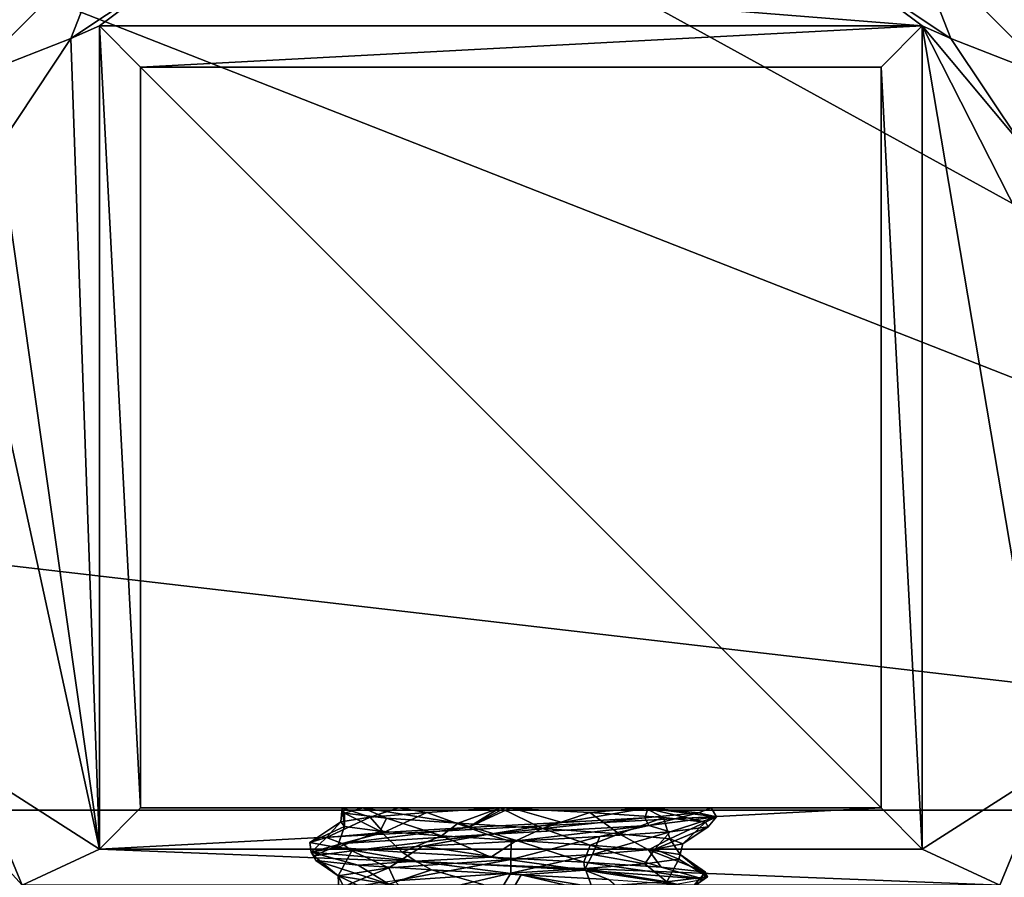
# Model space of a CAD drawing. Header units: millimetres. Extents: x -108 to 108, y -64 to 45.
# Tile 386 of 422: x 54 to 66, y -5 to 5. Entities that reach past the tile are written whole.
import ezdxf

# ---------------------------------------------------------------- set-up
doc = ezdxf.new("R2010")
doc.units = ezdxf.units.MM
doc.header["$LTSCALE"] = 65.185185
for name, color, linetype in [('1', 7, 'CONTINUOUS'), ('2', 7, 'CONTINUOUS'), ('3632', 7, 'CONTINUOUS'), ('3640', 7, 'CONTINUOUS'), ('3650', 7, 'CONTINUOUS'), ('3675', 7, 'CONTINUOUS'), ('3676', 7, 'CONTINUOUS'), ('3677', 7, 'CONTINUOUS'), ('3678', 7, 'CONTINUOUS'), ('3679', 7, 'CONTINUOUS'), ('3680', 7, 'CONTINUOUS'), ('3681', 7, 'CONTINUOUS'), ('3682', 7, 'CONTINUOUS'), ('3683', 7, 'CONTINUOUS'), ('3689', 7, 'CONTINUOUS'), ('3690', 7, 'CONTINUOUS'), ('3691', 7, 'CONTINUOUS'), ('3694', 7, 'CONTINUOUS'), ('3925', 7, 'CONTINUOUS'), ('3926', 7, 'CONTINUOUS'), ('3927', 7, 'CONTINUOUS'), ('3985', 7, 'CONTINUOUS'), ('3988', 7, 'CONTINUOUS')]:
    doc.layers.add(name, color=color, linetype=linetype)

msp = doc.modelspace()

# ---------------------------------------------------------------- linework, layer by layer
at = {"layer": '1', "linetype": 'CONTINUOUS'}
for points in [[(86, -45, 2), (49.625, -17.97, 2), (-39.55, 7.5, 2), (86, -45, 2)], [(-39.55, 3.752, 2), (86, -45, 2), (-39.55, 7.5, 2), (-39.55, 3.752, 2)], [(86, -45, 2), (-39.55, 3.752, 2), (-39.596, 3.382, 2), (86, -45, 2)], [(-39.733, 3.034, 2), (86, -45, 2), (-39.596, 3.382, 2), (-39.733, 3.034, 2)], [(-43.379, -1.925, 2), (86, -45, 2), (-39.733, 3.034, 2), (-43.379, -1.925, 2)], [(-48.216, -5.763, 2), (86, -45, 2), (-43.379, -1.925, 2), (-48.216, -5.763, 2)]]:
    msp.add_3dface(points, dxfattribs=at)
at = {"layer": '2', "linetype": 'CONTINUOUS'}
for points in [[(-55.885, 5.663), (86, 45), (-53.343, 2.163), (-55.885, 5.663)], [(-53.343, 2.163), (86, 45), (-53.343, -2.163), (-53.343, 2.163)], [(-53.343, -2.163), (86, 45), (49.625, 17.97), (-53.343, -2.163)]]:
    msp.add_3dface(points, dxfattribs=at)
at = {"layer": '3632', "color": 7, "linetype": 'CONTINUOUS'}
for points in [[(54.653, 4.847, 50.5), (55.963, 5.721, 50.5), (55, 5, 50.5), (54.653, 4.847, 50.5)], [(55, 5, 50.5), (55.963, 5.721, 50.5), (65, 5, 50.5), (55, 5, 50.5)], [(55.963, 5.721, 50.5), (64.037, 5.721, 50.5), (65, 5, 50.5), (55.963, 5.721, 50.5)], [(64.037, 5.721, 50.5), (65.347, 4.847, 50.5), (65, 5, 50.5), (64.037, 5.721, 50.5)], [(55, -5, 50.5), (54.653, 4.847, 50.5), (55, 5, 50.5), (55, -5, 50.5)], [(66.526, 2, 50.5), (66.526, -4.027, 50.5), (65, 5, 50.5), (66.526, 2, 50.5)], [(65, 5, 50.5), (66.526, -4.027, 50.5), (65, -5, 50.5), (65, 5, 50.5)], [(66.221, 3.537, 50.5), (66.526, 2, 50.5), (65, 5, 50.5), (66.221, 3.537, 50.5)], [(65.347, 4.847, 50.5), (66.221, 3.537, 50.5), (65, 5, 50.5), (65.347, 4.847, 50.5)], [(53.779, 3.537, 50.5), (54.653, 4.847, 50.5), (55, -5, 50.5), (53.779, 3.537, 50.5)], [(53.474, 2, 50.5), (53.779, 3.537, 50.5), (55, -5, 50.5), (53.474, 2, 50.5)], [(53.474, -4.027, 50.5), (53.474, 2, 50.5), (55, -5, 50.5), (53.474, -4.027, 50.5)], [(54.06, -5.441, 50.5), (53.474, -4.027, 50.5), (55, -5, 50.5), (54.06, -5.441, 50.5)], [(66.526, -4.027, 50.5), (65.941, -5.44, 50.5), (65, -5, 50.5), (66.526, -4.027, 50.5)], [(65.941, -5.44, 50.5), (54.06, -5.441, 50.5), (55, -5, 50.5), (65.941, -5.44, 50.5)], [(65.941, -5.44, 50.5), (55, -5, 50.5), (65, -5, 50.5), (65.941, -5.44, 50.5)]]:
    msp.add_3dface(points, dxfattribs=at)
at = {"layer": '3640', "color": 7, "linetype": 'CONTINUOUS'}
for points in [[(54.951, 18.835, 65.5), (79.5, -4.528, 65.5), (60, 19.5, 65.5), (54.951, 18.835, 65.5)], [(60, 19.5, 65.5), (79.5, -4.528, 65.5), (65.049, 18.835, 65.5), (60, 19.5, 65.5)], [(50.246, 16.885, 65.5), (79.5, -4.528, 65.5), (54.951, 18.835, 65.5), (50.246, 16.885, 65.5)], [(65.049, 18.835, 65.5), (79.5, -4.528, 65.5), (69.754, 16.885, 65.5), (65.049, 18.835, 65.5)], [(46.206, 13.784, 65.5), (79.5, -4.528, 65.5), (50.246, 16.885, 65.5), (46.206, 13.784, 65.5)], [(43.108, 9.741, 65.5), (79.5, -4.528, 65.5), (46.206, 13.784, 65.5), (43.108, 9.741, 65.5)], [(40.5, 0, 65.5), (79.5, -4.528, 65.5), (43.108, 9.741, 65.5), (40.5, 0, 65.5)], [(40.5, -4.528, 65.5), (79.5, -4.528, 65.5), (40.5, 0, 65.5), (40.5, -4.528, 65.5)]]:
    msp.add_3dface(points, dxfattribs=at)
at = {"layer": '3650', "color": 7, "linetype": 'CONTINUOUS'}
for points in [[(79.5, -4.528, 65.5), (40.5, -4.528, 65.5), (40.5, -24.107, 66.783), (79.5, -4.528, 65.5)], [(79.5, -4.528, 65.5), (40.5, -24.107, 66.783), (79.5, -24.107, 66.783), (79.5, -4.528, 65.5)]]:
    msp.add_3dface(points, dxfattribs=at)
at = {"layer": '3675', "color": 7, "linetype": 'CONTINUOUS'}
for points in [[(64.5, 4.5, 63.5), (64.5, 4.5, 51), (64.5, -4.5, 63.5), (64.5, 4.5, 63.5)], [(64.5, -4.5, 63.5), (64.5, 4.5, 51), (64.5, -4.5, 51), (64.5, -4.5, 63.5)]]:
    msp.add_3dface(points, dxfattribs=at)
at = {"layer": '3676', "color": 7, "linetype": 'CONTINUOUS'}
for points in [[(55.5, -4.5, 63.5), (64.5, -4.5, 63.5), (61.668, -4.5, 59.05), (55.5, -4.5, 63.5)], [(64.5, -4.5, 51), (55.5, -4.5, 51), (58.2, -4.5, 56.109), (64.5, -4.5, 51)], [(55.5, -4.5, 51), (55.5, -4.5, 63.5), (58.2, -4.5, 56.109), (55.5, -4.5, 51)], [(58.2, -4.5, 56.109), (55.5, -4.5, 63.5), (57.95, -4.5, 57.954), (58.2, -4.5, 56.109)], [(57.95, -4.5, 57.954), (55.5, -4.5, 63.5), (58.634, -4.5, 59.095), (57.95, -4.5, 57.954)], [(58.634, -4.5, 59.095), (55.5, -4.5, 63.5), (59.866, -4.5, 59.596), (58.634, -4.5, 59.095)], [(59.866, -4.5, 59.596), (55.5, -4.5, 63.5), (59.932, -4.5, 59.6), (59.866, -4.5, 59.596)], [(59.932, -4.5, 59.6), (55.5, -4.5, 63.5), (59.999, -4.5, 59.601), (59.932, -4.5, 59.6)], [(59.999, -4.5, 59.601), (55.5, -4.5, 63.5), (61.668, -4.5, 59.05), (59.999, -4.5, 59.601)], [(59.869, -4.5, 55.057), (64.5, -4.5, 51), (58.2, -4.5, 56.109), (59.869, -4.5, 55.057)], [(64.5, -4.5, 51), (59.869, -4.5, 55.057), (61.626, -4.5, 55.601), (64.5, -4.5, 51)], [(62.434, -4.5, 57.254), (64.5, -4.5, 51), (61.626, -4.5, 55.601), (62.434, -4.5, 57.254)], [(61.668, -4.5, 59.05), (64.5, -4.5, 63.5), (62.434, -4.5, 57.254), (61.668, -4.5, 59.05)], [(64.5, -4.5, 63.5), (64.5, -4.5, 51), (62.434, -4.5, 57.254), (64.5, -4.5, 63.5)]]:
    msp.add_3dface(points, dxfattribs=at)
at = {"layer": '3677', "color": 7, "linetype": 'CONTINUOUS'}
for points in [[(55.5, -4.5, 63.5), (55.5, -4.5, 51), (55.5, 4.5, 63.5), (55.5, -4.5, 63.5)], [(55.5, 4.5, 63.5), (55.5, -4.5, 51), (55.5, 4.5, 51), (55.5, 4.5, 63.5)]]:
    msp.add_3dface(points, dxfattribs=at)
at = {"layer": '3678', "color": 7, "linetype": 'CONTINUOUS'}
for points in [[(64.5, 4.5, 51), (64.5, 4.5, 63.5), (55.5, 4.5, 51), (64.5, 4.5, 51)], [(64.5, 4.5, 63.5), (55.5, 4.5, 63.5), (55.5, 4.5, 51), (64.5, 4.5, 63.5)]]:
    msp.add_3dface(points, dxfattribs=at)
at = {"layer": '3679', "color": 7, "linetype": 'CONTINUOUS'}
for points in [[(64.5, 4.5, 63.5), (64.5, -4.5, 63.5), (55.5, 4.5, 63.5), (64.5, 4.5, 63.5)], [(64.5, -4.5, 63.5), (55.5, -4.5, 63.5), (55.5, 4.5, 63.5), (64.5, -4.5, 63.5)]]:
    msp.add_3dface(points, dxfattribs=at)
at = {"layer": '3680', "color": 7, "linetype": 'CONTINUOUS'}
for points in [[(65, 5, 50.5), (65, -5, 50.5), (64.5, 4.5, 51), (65, 5, 50.5)], [(64.5, 4.5, 51), (65, -5, 50.5), (64.5, -4.5, 51), (64.5, 4.5, 51)]]:
    msp.add_3dface(points, dxfattribs=at)
at = {"layer": '3681', "color": 7, "linetype": 'CONTINUOUS'}
for points in [[(65, -5, 50.5), (55, -5, 50.5), (64.5, -4.5, 51), (65, -5, 50.5)], [(64.5, -4.5, 51), (55, -5, 50.5), (55.5, -4.5, 51), (64.5, -4.5, 51)]]:
    msp.add_3dface(points, dxfattribs=at)
at = {"layer": '3682', "color": 7, "linetype": 'CONTINUOUS'}
for points in [[(55, -5, 50.5), (55, 5, 50.5), (55.5, -4.5, 51), (55, -5, 50.5)], [(55.5, -4.5, 51), (55, 5, 50.5), (55.5, 4.5, 51), (55.5, -4.5, 51)]]:
    msp.add_3dface(points, dxfattribs=at)
at = {"layer": '3683', "color": 7, "linetype": 'CONTINUOUS'}
for points in [[(55, 5, 50.5), (65, 5, 50.5), (55.5, 4.5, 51), (55, 5, 50.5)], [(65, 5, 50.5), (64.5, 4.5, 51), (55.5, 4.5, 51), (65, 5, 50.5)]]:
    msp.add_3dface(points, dxfattribs=at)
at = {"layer": '3689', "color": 7, "linetype": 'CONTINUOUS'}
for points in [[(55.138, 6.091, 50.784), (54.653, 4.847, 50.5), (53.409, 4.362, 50.784), (55.138, 6.091, 50.784)], [(53.946, 5.554, 51.474), (55.138, 6.091, 50.784), (53.409, 4.362, 50.784), (53.946, 5.554, 51.474)], [(55.963, 5.721, 50.5), (54.653, 4.847, 50.5), (55.138, 6.091, 50.784), (55.963, 5.721, 50.5)], [(54.653, 4.847, 50.5), (53.779, 3.537, 50.5), (53.409, 4.362, 50.784), (54.653, 4.847, 50.5)]]:
    msp.add_3dface(points, dxfattribs=at)
at = {"layer": '3690', "color": 7, "linetype": 'CONTINUOUS'}
for points in [[(65.347, 4.847, 50.5), (64.037, 5.721, 50.5), (64.862, 6.091, 50.784), (65.347, 4.847, 50.5)], [(66.591, 4.362, 50.784), (65.347, 4.847, 50.5), (64.862, 6.091, 50.784), (66.591, 4.362, 50.784)], [(66.054, 5.554, 51.474), (66.591, 4.362, 50.784), (64.862, 6.091, 50.784), (66.054, 5.554, 51.474)], [(66.221, 3.537, 50.5), (65.347, 4.847, 50.5), (66.591, 4.362, 50.784), (66.221, 3.537, 50.5)]]:
    msp.add_3dface(points, dxfattribs=at)
at = {"layer": '3691', "color": 7, "linetype": 'CONTINUOUS'}
for points in [[(53.474, -4.027, 50.5), (54.06, -5.441, 50.5), (52.776, -4.027, 50.784), (53.474, -4.027, 50.5)], [(52.776, -4.027, 50.784), (54.06, -5.441, 50.5), (53.566, -5.934, 50.784), (52.776, -4.027, 50.784)]]:
    msp.add_3dface(points, dxfattribs=at)
at = {"layer": '3694', "color": 7, "linetype": 'CONTINUOUS'}
msp.add_3dface([(65.941, -5.44, 50.5), (66.526, -4.027, 50.5), (66.434, -5.934, 50.784), (65.941, -5.44, 50.5)], dxfattribs=at)
at = {"layer": '3925', "color": 7, "linetype": 'CONTINUOUS'}
for points in [[(59.866, -4.5, 59.596), (59.481, -4.74, 59.891), (58.979, -4.557, 59.335), (59.866, -4.5, 59.596)], [(59.866, -4.5, 59.596), (59.932, -4.5, 59.6), (59.481, -4.74, 59.891), (59.866, -4.5, 59.596)], [(59.932, -4.5, 59.6), (59.999, -4.5, 59.601), (59.481, -4.74, 59.891), (59.932, -4.5, 59.6)], [(59.481, -4.74, 59.891), (59.999, -4.5, 59.601), (60.623, -4.68, 59.866), (59.481, -4.74, 59.891)], [(59.999, -4.5, 59.601), (61.668, -4.5, 59.05), (60.623, -4.68, 59.866), (59.999, -4.5, 59.601)], [(60.623, -4.68, 59.866), (61.668, -4.5, 59.05), (61.63, -4.62, 59.325), (60.623, -4.68, 59.866)], [(61.63, -4.62, 59.325), (61.668, -4.5, 59.05), (62.281, -4.56, 58.386), (61.63, -4.62, 59.325)], [(61.668, -4.5, 59.05), (62.434, -4.5, 57.254), (62.281, -4.56, 58.386), (61.668, -4.5, 59.05)], [(58.452, -4.8, 59.395), (57.76, -4.86, 58.485), (58.289, -4.613, 58.718), (58.452, -4.8, 59.395)], [(58.289, -4.613, 58.718), (57.76, -4.86, 58.485), (57.932, -4.67, 57.864), (58.289, -4.613, 58.718)], [(58.979, -4.557, 59.335), (58.452, -4.8, 59.395), (58.289, -4.613, 58.718), (58.979, -4.557, 59.335)], [(59.481, -4.74, 59.891), (58.452, -4.8, 59.395), (58.979, -4.557, 59.335), (59.481, -4.74, 59.891)], [(57.76, -4.86, 58.485), (57.557, -4.92, 57.361), (57.932, -4.67, 57.864), (57.76, -4.86, 58.485)], [(57.932, -4.67, 57.864), (57.557, -4.92, 57.361), (57.976, -4.726, 56.94), (57.932, -4.67, 57.864)], [(57.557, -4.92, 57.361), (57.887, -4.98, 56.267), (57.976, -4.726, 56.94), (57.557, -4.92, 57.361)], [(57.976, -4.726, 56.94), (57.887, -4.98, 56.267), (58.413, -4.783, 56.125), (57.976, -4.726, 56.94)], [(57.887, -4.98, 56.267), (58.677, -5.04, 55.442), (58.413, -4.783, 56.125), (57.887, -4.98, 56.267)], [(58.413, -4.783, 56.125), (58.677, -5.04, 55.442), (59.158, -4.839, 55.576), (58.413, -4.783, 56.125)], [(58.677, -5.04, 55.442), (59.755, -5.1, 55.065), (59.158, -4.839, 55.576), (58.677, -5.04, 55.442)], [(59.158, -4.839, 55.576), (59.755, -5.1, 55.065), (60.067, -4.896, 55.401), (59.158, -4.839, 55.576)], [(59.755, -5.1, 55.065), (60.887, -5.16, 55.22), (60.067, -4.896, 55.401), (59.755, -5.1, 55.065)], [(60.067, -4.896, 55.401), (60.887, -5.16, 55.22), (60.962, -4.953, 55.634), (60.067, -4.896, 55.401)], [(60.887, -5.16, 55.22), (61.826, -5.22, 55.871), (60.962, -4.953, 55.634), (60.887, -5.16, 55.22)], [(60.962, -4.953, 55.634), (61.826, -5.22, 55.871), (61.671, -5.009, 56.228), (60.962, -4.953, 55.634)], [(61.826, -5.22, 55.871), (62.366, -5.28, 56.878), (61.671, -5.009, 56.228), (61.826, -5.22, 55.871)], [(61.671, -5.009, 56.228), (62.366, -5.28, 56.878), (62.056, -5.066, 57.07), (61.671, -5.009, 56.228)], [(62.041, -5.122, 57.995), (61.894, -5.4, 59.049), (61.63, -5.179, 58.824), (62.041, -5.122, 57.995)], [(62.391, -5.34, 58.02), (61.894, -5.4, 59.049), (62.041, -5.122, 57.995), (62.391, -5.34, 58.02)], [(62.056, -5.066, 57.07), (62.391, -5.34, 58.02), (62.041, -5.122, 57.995), (62.056, -5.066, 57.07)], [(62.366, -5.28, 56.878), (62.391, -5.34, 58.02), (62.056, -5.066, 57.07), (62.366, -5.28, 56.878)], [(60.984, -5.46, 59.74), (60, -5.292, 59.6), (60.903, -5.235, 59.396), (60.984, -5.46, 59.74)], [(61.63, -5.179, 58.824), (61.894, -5.4, 59.049), (60.903, -5.235, 59.396), (61.63, -5.179, 58.824)], [(61.894, -5.4, 59.049), (60.984, -5.46, 59.74), (60.903, -5.235, 59.396), (61.894, -5.4, 59.049)], [(58.591, -5.386, 59.057), (60, -5.292, 59.6), (58.766, -5.58, 59.613), (58.591, -5.386, 59.057)], [(58.766, -5.58, 59.613), (60, -5.292, 59.6), (59.86, -5.52, 59.943), (58.766, -5.58, 59.613)], [(59.86, -5.52, 59.943), (60, -5.292, 59.6), (60.984, -5.46, 59.74), (59.86, -5.52, 59.943)]]:
    msp.add_3dface(points, dxfattribs=at)
at = {"layer": '3926', "color": 7, "linetype": 'CONTINUOUS'}
for points in [[(61.626, -4.5, 55.601), (59.869, -4.5, 55.057), (60.959, -4.558, 55.249), (61.626, -4.5, 55.601)], [(61.853, -4.616, 55.902), (61.626, -4.5, 55.601), (60.959, -4.558, 55.249), (61.853, -4.616, 55.902)], [(62.434, -4.5, 57.254), (61.626, -4.5, 55.601), (62.5, -4.608, 57.466), (62.434, -4.5, 57.254)], [(62.5, -4.608, 57.466), (61.626, -4.5, 55.601), (62.367, -4.674, 56.882), (62.5, -4.608, 57.466)], [(62.367, -4.674, 56.882), (61.626, -4.5, 55.601), (61.853, -4.616, 55.902), (62.367, -4.674, 56.882)], [(62.281, -4.56, 58.386), (62.434, -4.5, 57.254), (62.5, -4.608, 57.466), (62.281, -4.56, 58.386)], [(60.623, -4.68, 59.866), (61.63, -4.62, 59.325), (59.716, -4.824, 59.984), (60.623, -4.68, 59.866)], [(61.63, -4.62, 59.325), (61.677, -4.716, 59.354), (59.716, -4.824, 59.984), (61.63, -4.62, 59.325)], [(61.63, -4.62, 59.325), (62.281, -4.56, 58.386), (61.677, -4.716, 59.354), (61.63, -4.62, 59.325)], [(62.281, -4.56, 58.386), (62.5, -4.608, 57.466), (61.677, -4.716, 59.354), (62.281, -4.56, 58.386)], [(61.677, -4.716, 59.354), (62.5, -4.608, 57.466), (61.938, -4.79, 58.994), (61.677, -4.716, 59.354)], [(61.938, -4.79, 58.994), (62.5, -4.608, 57.466), (62.398, -4.732, 57.988), (61.938, -4.79, 58.994)], [(62.398, -4.732, 57.988), (62.5, -4.608, 57.466), (62.367, -4.674, 56.882), (62.398, -4.732, 57.988)], [(58.452, -4.8, 59.395), (59.481, -4.74, 59.891), (57.948, -4.932, 58.928), (58.452, -4.8, 59.395)], [(59.481, -4.74, 59.891), (59.716, -4.824, 59.984), (57.948, -4.932, 58.928), (59.481, -4.74, 59.891)], [(59.481, -4.74, 59.891), (60.623, -4.68, 59.866), (59.716, -4.824, 59.984), (59.481, -4.74, 59.891)], [(59.716, -4.824, 59.984), (61.677, -4.716, 59.354), (60.004, -4.907, 59.947), (59.716, -4.824, 59.984)], [(60.004, -4.907, 59.947), (61.677, -4.716, 59.354), (61.081, -4.849, 59.695), (60.004, -4.907, 59.947)], [(61.081, -4.849, 59.695), (61.677, -4.716, 59.354), (61.938, -4.79, 58.994), (61.081, -4.849, 59.695)], [(57.557, -4.92, 57.361), (57.76, -4.86, 58.485), (57.572, -5.04, 56.904), (57.557, -4.92, 57.361)], [(57.76, -4.86, 58.485), (57.948, -4.932, 58.928), (57.572, -5.04, 56.904), (57.76, -4.86, 58.485)], [(57.76, -4.86, 58.485), (58.452, -4.8, 59.395), (57.948, -4.932, 58.928), (57.76, -4.86, 58.485)], [(57.948, -4.932, 58.928), (59.716, -4.824, 59.984), (58.067, -5.023, 59), (57.948, -4.932, 58.928)], [(58.067, -5.023, 59), (59.716, -4.824, 59.984), (58.925, -4.965, 59.698), (58.067, -5.023, 59)], [(58.925, -4.965, 59.698), (59.716, -4.824, 59.984), (60.004, -4.907, 59.947), (58.925, -4.965, 59.698)], [(57.887, -4.98, 56.267), (57.557, -4.92, 57.361), (57.572, -5.04, 56.904), (57.887, -4.98, 56.267)], [(57.572, -5.04, 56.904), (57.948, -4.932, 58.928), (57.604, -5.081, 57.995), (57.572, -5.04, 56.904)], [(57.887, -4.98, 56.267), (57.572, -5.04, 56.904), (58.843, -5.149, 55.284), (57.887, -4.98, 56.267)], [(57.604, -5.081, 57.995), (57.948, -4.932, 58.928), (58.067, -5.023, 59), (57.604, -5.081, 57.995)], [(58.677, -5.04, 55.442), (57.887, -4.98, 56.267), (58.843, -5.149, 55.284), (58.677, -5.04, 55.442)], [(58.843, -5.149, 55.284), (57.572, -5.04, 56.904), (58.143, -5.197, 55.907), (58.843, -5.149, 55.284)], [(58.143, -5.197, 55.907), (57.572, -5.04, 56.904), (57.631, -5.139, 56.888), (58.143, -5.197, 55.907)], [(57.631, -5.139, 56.888), (57.572, -5.04, 56.904), (57.604, -5.081, 57.995), (57.631, -5.139, 56.888)], [(59.755, -5.1, 55.065), (58.677, -5.04, 55.442), (58.843, -5.149, 55.284), (59.755, -5.1, 55.065)], [(59.755, -5.1, 55.065), (58.843, -5.149, 55.284), (60.899, -5.257, 55.167), (59.755, -5.1, 55.065)], [(60.887, -5.16, 55.22), (59.755, -5.1, 55.065), (60.899, -5.257, 55.167), (60.887, -5.16, 55.22)], [(59.034, -5.255, 55.252), (58.843, -5.149, 55.284), (58.143, -5.197, 55.907), (59.034, -5.255, 55.252)], [(60.899, -5.257, 55.167), (58.843, -5.149, 55.284), (60.124, -5.313, 55.056), (60.899, -5.257, 55.167)], [(60.124, -5.313, 55.056), (58.843, -5.149, 55.284), (59.034, -5.255, 55.252), (60.124, -5.313, 55.056)], [(61.188, -5.371, 55.361), (60.899, -5.257, 55.167), (60.124, -5.313, 55.056), (61.188, -5.371, 55.361)], [(61.826, -5.22, 55.871), (60.887, -5.16, 55.22), (62.345, -5.365, 56.634), (61.826, -5.22, 55.871)], [(60.887, -5.16, 55.22), (60.899, -5.257, 55.167), (62.345, -5.365, 56.634), (60.887, -5.16, 55.22)], [(62.345, -5.365, 56.634), (60.899, -5.257, 55.167), (62.009, -5.429, 56.103), (62.345, -5.365, 56.634)], [(62.009, -5.429, 56.103), (60.899, -5.257, 55.167), (61.188, -5.371, 55.361), (62.009, -5.429, 56.103)], [(62.366, -5.28, 56.878), (61.826, -5.22, 55.871), (62.345, -5.365, 56.634), (62.366, -5.28, 56.878)], [(61.894, -5.4, 59.049), (62.391, -5.34, 58.02), (62.2, -5.473, 58.688), (61.894, -5.4, 59.049)], [(62.391, -5.34, 58.02), (62.366, -5.28, 56.878), (62.2, -5.473, 58.688), (62.391, -5.34, 58.02)], [(62.366, -5.28, 56.878), (62.345, -5.365, 56.634), (62.2, -5.473, 58.688), (62.366, -5.28, 56.878)]]:
    msp.add_3dface(points, dxfattribs=at)
at = {"layer": '3927', "color": 7, "linetype": 'CONTINUOUS'}
for points in [[(58.2, -4.5, 56.109), (57.95, -4.5, 57.954), (57.979, -4.563, 56.929), (58.2, -4.5, 56.109)], [(58.49, -4.626, 56.041), (58.2, -4.5, 56.109), (57.979, -4.563, 56.929), (58.49, -4.626, 56.041)], [(59.869, -4.5, 55.057), (58.2, -4.5, 56.109), (59.36, -4.688, 55.5), (59.869, -4.5, 55.057)], [(59.36, -4.688, 55.5), (58.2, -4.5, 56.109), (58.49, -4.626, 56.041), (59.36, -4.688, 55.5)], [(60.383, -4.751, 55.435), (59.869, -4.5, 55.057), (59.36, -4.688, 55.5), (60.383, -4.751, 55.435)], [(60.959, -4.558, 55.249), (59.869, -4.5, 55.057), (60.383, -4.751, 55.435), (60.959, -4.558, 55.249)], [(61.315, -4.814, 55.862), (60.959, -4.558, 55.249), (60.383, -4.751, 55.435), (61.315, -4.814, 55.862)], [(61.853, -4.616, 55.902), (60.959, -4.558, 55.249), (61.315, -4.814, 55.862), (61.853, -4.616, 55.902)], [(61.933, -4.877, 56.68), (61.853, -4.616, 55.902), (61.315, -4.814, 55.862), (61.933, -4.877, 56.68)], [(62.367, -4.674, 56.882), (61.853, -4.616, 55.902), (61.933, -4.877, 56.68), (62.367, -4.674, 56.882)], [(61.938, -4.79, 58.994), (62.398, -4.732, 57.988), (61.751, -5.002, 58.659), (61.938, -4.79, 58.994)], [(61.751, -5.002, 58.659), (62.398, -4.732, 57.988), (62.091, -4.939, 57.692), (61.751, -5.002, 58.659)], [(62.091, -4.939, 57.692), (62.367, -4.674, 56.882), (61.933, -4.877, 56.68), (62.091, -4.939, 57.692)], [(62.398, -4.732, 57.988), (62.367, -4.674, 56.882), (62.091, -4.939, 57.692), (62.398, -4.732, 57.988)], [(60.004, -4.907, 59.947), (61.081, -4.849, 59.695), (60, -5.128, 59.6), (60.004, -4.907, 59.947)], [(60, -5.128, 59.6), (61.081, -4.849, 59.695), (60.994, -5.065, 59.35), (60, -5.128, 59.6)], [(61.081, -4.849, 59.695), (61.938, -4.79, 58.994), (60.994, -5.065, 59.35), (61.081, -4.849, 59.695)], [(60.994, -5.065, 59.35), (61.938, -4.79, 58.994), (61.751, -5.002, 58.659), (60.994, -5.065, 59.35)], [(57.604, -5.081, 57.995), (58.067, -5.023, 59), (57.9, -5.328, 57.5), (57.604, -5.081, 57.995)], [(57.9, -5.328, 57.5), (58.067, -5.023, 59), (58.515, -5.228, 58.985), (57.9, -5.328, 57.5)], [(58.067, -5.023, 59), (58.925, -4.965, 59.698), (58.515, -5.228, 58.985), (58.067, -5.023, 59)], [(58.515, -5.228, 58.985), (58.925, -4.965, 59.698), (60, -5.128, 59.6), (58.515, -5.228, 58.985)], [(58.925, -4.965, 59.698), (60.004, -4.907, 59.947), (60, -5.128, 59.6), (58.925, -4.965, 59.698)], [(57.631, -5.139, 56.888), (57.604, -5.081, 57.995), (57.9, -5.328, 57.5), (57.631, -5.139, 56.888)], [(58.143, -5.197, 55.907), (57.631, -5.139, 56.888), (58.515, -5.428, 56.015), (58.143, -5.197, 55.907)], [(58.515, -5.428, 56.015), (57.631, -5.139, 56.888), (57.9, -5.328, 57.5), (58.515, -5.428, 56.015)], [(59.034, -5.255, 55.252), (58.143, -5.197, 55.907), (58.515, -5.428, 56.015), (59.034, -5.255, 55.252)], [(60, -5.528, 55.4), (59.034, -5.255, 55.252), (58.515, -5.428, 56.015), (60, -5.528, 55.4)], [(60.124, -5.313, 55.056), (59.034, -5.255, 55.252), (60, -5.528, 55.4), (60.124, -5.313, 55.056)], [(61.485, -5.628, 56.015), (60.124, -5.313, 55.056), (60, -5.528, 55.4), (61.485, -5.628, 56.015)], [(61.188, -5.371, 55.361), (60.124, -5.313, 55.056), (61.485, -5.628, 56.015), (61.188, -5.371, 55.361)]]:
    msp.add_3dface(points, dxfattribs=at)
at = {"layer": '3985', "color": 7, "linetype": 'CONTINUOUS'}
for points in [[(57.95, -4.5, 57.954), (58.289, -4.613, 58.718), (57.932, -4.67, 57.864), (57.95, -4.5, 57.954)], [(57.95, -4.5, 57.954), (57.932, -4.67, 57.864), (57.976, -4.726, 56.94), (57.95, -4.5, 57.954)], [(57.95, -4.5, 57.954), (58.634, -4.5, 59.095), (58.289, -4.613, 58.718), (57.95, -4.5, 57.954)], [(57.95, -4.5, 57.954), (57.976, -4.726, 56.94), (57.979, -4.563, 56.929), (57.95, -4.5, 57.954)], [(58.634, -4.5, 59.095), (58.979, -4.557, 59.335), (58.289, -4.613, 58.718), (58.634, -4.5, 59.095)], [(58.634, -4.5, 59.095), (59.866, -4.5, 59.596), (58.979, -4.557, 59.335), (58.634, -4.5, 59.095)], [(57.976, -4.726, 56.94), (58.413, -4.783, 56.125), (57.979, -4.563, 56.929), (57.976, -4.726, 56.94)], [(58.413, -4.783, 56.125), (58.49, -4.626, 56.041), (57.979, -4.563, 56.929), (58.413, -4.783, 56.125)], [(58.413, -4.783, 56.125), (59.158, -4.839, 55.576), (58.49, -4.626, 56.041), (58.413, -4.783, 56.125)], [(59.158, -4.839, 55.576), (59.36, -4.688, 55.5), (58.49, -4.626, 56.041), (59.158, -4.839, 55.576)], [(59.158, -4.839, 55.576), (60.067, -4.896, 55.401), (59.36, -4.688, 55.5), (59.158, -4.839, 55.576)], [(60.067, -4.896, 55.401), (60.383, -4.751, 55.435), (59.36, -4.688, 55.5), (60.067, -4.896, 55.401)], [(60.067, -4.896, 55.401), (60.962, -4.953, 55.634), (60.383, -4.751, 55.435), (60.067, -4.896, 55.401)], [(60.962, -4.953, 55.634), (61.315, -4.814, 55.862), (60.383, -4.751, 55.435), (60.962, -4.953, 55.634)], [(60.962, -4.953, 55.634), (61.671, -5.009, 56.228), (61.315, -4.814, 55.862), (60.962, -4.953, 55.634)], [(61.671, -5.009, 56.228), (61.933, -4.877, 56.68), (61.315, -4.814, 55.862), (61.671, -5.009, 56.228)], [(61.671, -5.009, 56.228), (62.056, -5.066, 57.07), (61.933, -4.877, 56.68), (61.671, -5.009, 56.228)], [(62.056, -5.066, 57.07), (62.091, -4.939, 57.692), (61.933, -4.877, 56.68), (62.056, -5.066, 57.07)], [(61.63, -5.179, 58.824), (60.994, -5.065, 59.35), (61.751, -5.002, 58.659), (61.63, -5.179, 58.824)], [(62.041, -5.122, 57.995), (61.63, -5.179, 58.824), (61.751, -5.002, 58.659), (62.041, -5.122, 57.995)], [(62.041, -5.122, 57.995), (61.751, -5.002, 58.659), (62.091, -4.939, 57.692), (62.041, -5.122, 57.995)], [(62.056, -5.066, 57.07), (62.041, -5.122, 57.995), (62.091, -4.939, 57.692), (62.056, -5.066, 57.07)], [(60.903, -5.235, 59.396), (60, -5.292, 59.6), (60.994, -5.065, 59.35), (60.903, -5.235, 59.396)], [(60, -5.292, 59.6), (60, -5.128, 59.6), (60.994, -5.065, 59.35), (60, -5.292, 59.6)], [(61.63, -5.179, 58.824), (60.903, -5.235, 59.396), (60.994, -5.065, 59.35), (61.63, -5.179, 58.824)]]:
    msp.add_3dface(points, dxfattribs=at)
at = {"layer": '3988', "color": 7, "linetype": 'CONTINUOUS'}
for points in [[(58.591, -5.386, 59.057), (58.515, -5.228, 58.985), (60, -5.128, 59.6), (58.591, -5.386, 59.057)], [(60, -5.292, 59.6), (58.591, -5.386, 59.057), (60, -5.128, 59.6), (60, -5.292, 59.6)], [(57.91, -5.479, 57.709), (57.9, -5.328, 57.5), (58.515, -5.228, 58.985), (57.91, -5.479, 57.709)], [(58.591, -5.386, 59.057), (57.91, -5.479, 57.709), (58.515, -5.228, 58.985), (58.591, -5.386, 59.057)], [(57.91, -5.479, 57.709), (58.005, -5.532, 56.843), (57.9, -5.328, 57.5), (57.91, -5.479, 57.709)], [(58.005, -5.532, 56.843), (58.443, -5.586, 56.091), (57.9, -5.328, 57.5), (58.005, -5.532, 56.843)], [(58.443, -5.586, 56.091), (58.515, -5.428, 56.015), (57.9, -5.328, 57.5), (58.443, -5.586, 56.091)]]:
    msp.add_3dface(points, dxfattribs=at)

doc.saveas('drawing.dxf')
